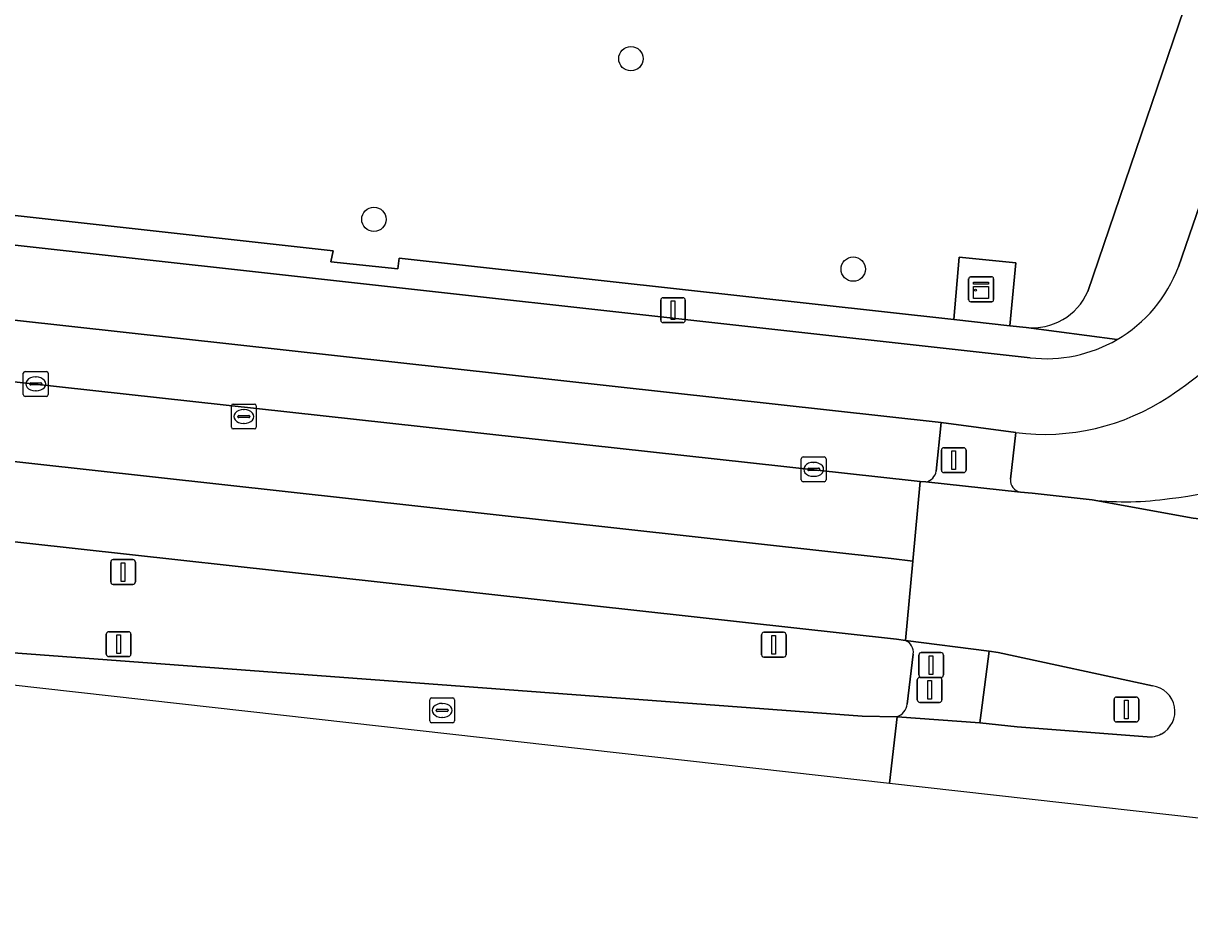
# Model space of a CAD drawing. Extents: x 161928 to 163071, y 386474 to 387428.
# Drawn here: x 162116.71 to 162163.6, y 386494.95 to 386530.29 of the extents above; entities that cross this region are included whole.
import ezdxf

# ---------------------------------------------------------------- set-up
doc = ezdxf.new("R2010")
doc.units = 0
for name, color, linetype in [('IMGEO_Berm_groen', 7, 'Continuous'), ('IMGEO_Boom', 7, 'Continuous'), ('IMGEO_Fietspad_gesloten', 7, 'Continuous'), ('IMGEO_Groenvoorziening', 7, 'Continuous'), ('IMGEO_Haag', 7, 'Continuous'), ('IMGEO_Kast', 7, 'Continuous'), ('IMGEO_Kolk', 7, 'Continuous'), ('IMGEO_Lichtmast', 7, 'Continuous'), ('IMGEO_Rijbaan_lokaal_gesloten', 7, 'Continuous'), ('IMGEO_Rijbaan_regionaal_gesloten', 7, 'Continuous'), ('IMGEO_Rioolput', 7, 'Continuous'), ('IMGEO_Verkeerseiland_gesloten', 7, 'Continuous'), ('IMGEO_Verkeerseiland_groen', 7, 'Continuous'), ('IMGEO_Verkeersregelinstallatiepaal', 7, 'Continuous'), ('IMGEO_Voetpad_open', 7, 'Continuous')]:
    doc.layers.add(name, color=color, linetype=linetype)

msp = doc.modelspace()

# ---------------------------------------------------------------- linework, layer by layer
at = {"layer": 'IMGEO_Berm_groen'}
for points in [[(162026.125, 386525.754), (162043.077, 386524.026), (162061.491, 386521.92), (162152.526, 386511.907), (162152.758, 386511.886), (162152.99, 386511.864)], [(162153.411, 386512.296), (162153.604, 386514.246), (162079.076, 386522.483)]]:
    msp.add_lwpolyline(points, dxfattribs=at)
msp.add_arc((162152.9, 386512.373), 0.516, 280.0019, 351.4757, dxfattribs=at)
at = {"layer": 'IMGEO_Boom'}
for centre in [(162141.134, 386528.871), (162130.801, 386522.415), (162150.072, 386520.415)]:
    msp.add_circle(centre, 0.489, dxfattribs=at)
at = {"layer": 'IMGEO_Fietspad_gesloten'}
for points in [[(162168.377, 386535.788), (162167.828, 386534.128), (162167.621, 386533.525), (162163.146, 386520.51)], [(162157.185, 386516.852), (162036.913, 386530.188)], [(162042.302, 386526.416), (162079.076, 386522.483), (162153.604, 386514.246), (162156.604, 386513.845)]]:
    msp.add_lwpolyline(points, dxfattribs=at)
for centre, radius, start, end in [((162157.836, 386522.48), 5.664, 300.1211, 339.6434), ((162153.287, 386529.581), 17.148, 303.5206, 318.212), ((162157.835, 386522.472), 5.657, 263.4054, 300.1718), ((162157.739, 386522.861), 9.087, 262.8254, 303.5186)]:
    msp.add_arc(centre, radius, start, end, dxfattribs=at)
at = {"layer": 'IMGEO_Groenvoorziening'}
for points in [[(162164.443, 386534.007), (162153.568, 386535.351), (162115.926, 386539.556), (162114.756, 386526.354), (162114.44, 386522.784), (162129.162, 386521.154), (162129.076, 386520.706), (162131.758, 386520.425), (162131.815, 386520.86), (162154.118, 386518.391), (162154.326, 386520.896), (162156.611, 386520.667), (162156.37, 386518.142), (162157.027, 386518.069)], [(162159.5, 386519.513), (162164.443, 386534.007)], [(162152.17, 386505.493), (162151.812, 386505.543), (162096.191, 386511.675)], [(162082.125, 386507.544), (162083.065, 386507.476), (162150.437, 386502.454), (162151.834, 386502.425)], [(162152.244, 386502.93), (162152.488, 386504.945)]]:
    msp.add_lwpolyline(points, dxfattribs=at)
for centre, radius, start, end in [((162157.269, 386520.494), 2.437, 264.2945, 336.2673), ((162151.972, 386505.012), 0.52, 352.6248, 67.6277), ((162151.605, 386503.03), 0.646, 290.7219, 351.1331)]:
    msp.add_arc(centre, radius, start, end, dxfattribs=at)
at = {"layer": 'IMGEO_Haag'}
for points in [[(162152.17, 386505.493), (162151.812, 386505.543), (162096.191, 386511.675)], [(162082.125, 386507.544), (162083.065, 386507.476), (162150.437, 386502.454), (162151.834, 386502.425)], [(162152.244, 386502.93), (162152.488, 386504.945)]]:
    msp.add_lwpolyline(points, dxfattribs=at)
for centre, radius, start, end in [((162151.972, 386505.012), 0.52, 352.6248, 67.6277), ((162151.605, 386503.03), 0.646, 290.7219, 351.1331)]:
    msp.add_arc(centre, radius, start, end, dxfattribs=at)
at = {"layer": 'IMGEO_Kast'}
for p, q in [((162154.714, 386519.181), (162154.714, 386520.022)), ((162154.714, 386520.022), (162154.714, 386519.181)), ((162154.789, 386520.106), (162155.63, 386520.106)), ((162155.63, 386520.106), (162154.789, 386520.106)), ((162155.714, 386520.031), (162155.714, 386519.19)), ((162155.714, 386519.19), (162155.714, 386520.031)), ((162155.639, 386519.106), (162154.798, 386519.106)), ((162154.798, 386519.106), (162155.639, 386519.106))]:
    msp.add_line(p, q, dxfattribs=at)
for points in [[(162154.909, 386519.896), (162155.509, 386519.896), (162155.509, 386519.811), (162154.909, 386519.811), (162154.909, 386519.896)], [(162154.909, 386519.721), (162155.509, 386519.721), (162155.509, 386519.232), (162154.909, 386519.232), (162154.909, 386519.721)]]:
    msp.add_lwpolyline(points, dxfattribs=at)
msp.add_circle((162154.993, 386519.57), 0.0377, dxfattribs=at)
for centre, start, end in [((162154.792, 386520.028), 92.4484, 184.2845), ((162154.792, 386520.028), 92.4484, 184.2845), ((162155.636, 386520.028), 2.4484, 94.2845), ((162155.636, 386520.028), 2.4484, 94.2845), ((162154.792, 386519.184), 182.4484, 274.2845), ((162154.792, 386519.184), 182.4484, 274.2845), ((162155.636, 386519.184), 272.4484, 4.2845), ((162155.636, 386519.184), 272.4484, 4.2845)]:
    msp.add_arc(centre, 0.0779, start, end, dxfattribs=at)
at = {"layer": 'IMGEO_Kolk'}
for p, q in [((162116.781, 386516.302), (162117.633, 386516.302)), ((162116.706, 386515.376), (162116.706, 386516.228)), ((162116.965, 386515.796), (162116.965, 386515.808)), ((162117.008, 386515.845), (162117.406, 386515.845)), ((162117.194, 386516.082), (162117.219, 386516.082)), ((162117.449, 386515.808), (162117.449, 386515.796)), ((162117.707, 386516.228), (162117.707, 386515.376)), ((162117.403, 386515.759), (162117.005, 386515.759)), ((162117.217, 386515.522), (162117.192, 386515.522)), ((162117.633, 386515.302), (162116.781, 386515.302)), ((162147.982, 386511.941), (162147.982, 386512.793)), ((162148.057, 386512.867), (162148.909, 386512.867)), ((162148.47, 386512.647), (162148.495, 386512.647)), ((162148.983, 386512.793), (162148.983, 386511.941)), ((162148.241, 386512.361), (162148.241, 386512.373)), ((162148.679, 386512.324), (162148.281, 386512.324)), ((162148.284, 386512.41), (162148.682, 386512.41)), ((162148.493, 386512.087), (162148.468, 386512.087)), ((162148.725, 386512.373), (162148.725, 386512.361)), ((162148.909, 386511.867), (162148.057, 386511.867))]:
    msp.add_line(p, q, dxfattribs=at)
for points in [[(162116.781, 386516.302), (162117.633, 386516.302)], [(162116.706, 386515.376), (162116.706, 386516.228)], [(162117.707, 386516.228), (162117.707, 386515.376)], [(162117.633, 386515.302), (162116.781, 386515.302)], [(162147.982, 386511.941), (162147.982, 386512.793)], [(162148.057, 386512.867), (162148.909, 386512.867)], [(162148.983, 386512.793), (162148.983, 386511.941)], [(162148.909, 386511.867), (162148.057, 386511.867)]]:
    msp.add_lwpolyline(points, dxfattribs=at)
for centre, radius, start, end in [((162116.783, 386516.226), 0.0765, 91.552, 178.448), ((162116.783, 386516.226), 0.0765, 91.552, 178.448), ((162117.631, 386516.226), 0.0765, 1.552, 88.448), ((162117.631, 386516.226), 0.0765, 1.552, 88.448), ((162117.005, 386515.805), 0.0403, 85.8775, 175.7526), ((162117.002, 386515.795), 0.0366, 178.938, 274.7102), ((162117.406, 386515.802), 0.043, 264.8664, 352.4533), ((162117.41, 386515.807), 0.0386, 1.7309, 96.639), ((162116.783, 386515.378), 0.0765, 181.552, 268.448), ((162116.783, 386515.378), 0.0765, 181.552, 268.448), ((162117.631, 386515.378), 0.0765, 271.552, 358.448), ((162117.631, 386515.378), 0.0765, 271.552, 358.448), ((162148.059, 386512.791), 0.0765, 91.552, 178.448), ((162148.059, 386512.791), 0.0765, 91.552, 178.448), ((162148.907, 386512.791), 0.0765, 1.552, 88.448), ((162148.907, 386512.791), 0.0765, 1.552, 88.448), ((162148.281, 386512.37), 0.0403, 85.8775, 175.7526), ((162148.278, 386512.36), 0.0366, 178.938, 274.7102), ((162148.682, 386512.367), 0.043, 264.8664, 352.4533), ((162148.686, 386512.372), 0.0386, 1.7309, 96.639), ((162148.059, 386511.943), 0.0765, 181.552, 268.448), ((162148.059, 386511.943), 0.0765, 181.552, 268.448), ((162148.907, 386511.943), 0.0765, 271.552, 358.448), ((162148.907, 386511.943), 0.0765, 271.552, 358.448)]:
    msp.add_arc(centre, radius, start, end, dxfattribs=at)
for centre, major_axis, ratio, start_param, end_param in [((162117.193, 386515.802), (-0.387, 0.002), 0.722429, 4.712389, 7.853982), ((162117.218, 386515.802), (-0.39, 0.002), 0.717154, 1.570796, 4.712389), ((162148.469, 386512.367), (-0.387, 0.002), 0.722429, 4.712389, 7.853982), ((162148.494, 386512.367), (-0.39, 0.002), 0.717154, 1.570796, 4.712389)]:
    msp.add_ellipse(centre, major_axis=major_axis, ratio=ratio, start_param=start_param, end_param=end_param, dxfattribs=at)
at = {"layer": 'IMGEO_Lichtmast'}
for p, q in [((162142.331, 386518.364), (162142.331, 386519.164)), ((162142.331, 386519.164), (162142.331, 386518.364)), ((162142.431, 386519.264), (162143.221, 386519.264)), ((162143.221, 386519.264), (162142.431, 386519.264)), ((162143.321, 386519.164), (162143.321, 386518.364)), ((162143.321, 386518.364), (162143.321, 386519.164)), ((162143.221, 386518.264), (162142.431, 386518.264)), ((162142.431, 386518.264), (162143.221, 386518.264)), ((162153.617, 386512.338), (162153.617, 386513.138)), ((162153.617, 386513.138), (162153.617, 386512.338)), ((162153.717, 386513.238), (162154.507, 386513.238)), ((162154.507, 386513.238), (162153.717, 386513.238)), ((162154.607, 386513.138), (162154.607, 386512.338)), ((162154.607, 386512.338), (162154.607, 386513.138)), ((162154.507, 386512.238), (162153.717, 386512.238)), ((162153.717, 386512.238), (162154.507, 386512.238)), ((162120.221, 386507.841), (162120.221, 386508.641)), ((162120.221, 386508.641), (162120.221, 386507.841)), ((162120.321, 386508.741), (162121.111, 386508.741)), ((162121.111, 386508.741), (162120.321, 386508.741)), ((162121.211, 386508.641), (162121.211, 386507.841)), ((162121.211, 386507.841), (162121.211, 386508.641)), ((162121.111, 386507.741), (162120.321, 386507.741)), ((162120.321, 386507.741), (162121.111, 386507.741)), ((162120.042, 386504.942), (162120.042, 386505.742)), ((162120.042, 386505.742), (162120.042, 386504.942)), ((162120.142, 386505.842), (162120.932, 386505.842)), ((162120.932, 386505.842), (162120.142, 386505.842)), ((162121.032, 386505.742), (162121.032, 386504.942)), ((162121.032, 386504.942), (162121.032, 386505.742)), ((162146.384, 386504.919), (162146.384, 386505.719)), ((162146.384, 386505.719), (162146.384, 386504.919)), ((162146.484, 386505.819), (162147.274, 386505.819)), ((162147.274, 386505.819), (162146.484, 386505.819)), ((162147.374, 386505.719), (162147.374, 386504.919)), ((162147.374, 386504.919), (162147.374, 386505.719)), ((162120.932, 386504.842), (162120.142, 386504.842)), ((162120.142, 386504.842), (162120.932, 386504.842)), ((162147.274, 386504.819), (162146.484, 386504.819)), ((162146.484, 386504.819), (162147.274, 386504.819)), ((162152.65, 386503.103), (162152.65, 386503.903)), ((162152.65, 386503.903), (162152.65, 386503.103)), ((162152.75, 386504.003), (162153.54, 386504.003)), ((162153.54, 386504.003), (162152.75, 386504.003)), ((162153.64, 386503.903), (162153.64, 386503.103)), ((162153.64, 386503.103), (162153.64, 386503.903)), ((162153.54, 386503.003), (162152.75, 386503.003)), ((162152.75, 386503.003), (162153.54, 386503.003))]:
    msp.add_line(p, q, dxfattribs=at)
for points in [[(162142.751, 386519.139), (162142.901, 386519.139), (162142.901, 386518.389), (162142.751, 386518.389), (162142.751, 386519.139)], [(162154.037, 386513.113), (162154.187, 386513.113), (162154.187, 386512.363), (162154.037, 386512.363), (162154.037, 386513.113)], [(162120.641, 386508.616), (162120.791, 386508.616), (162120.791, 386507.866), (162120.641, 386507.866), (162120.641, 386508.616)], [(162120.462, 386505.717), (162120.612, 386505.717), (162120.612, 386504.967), (162120.462, 386504.967), (162120.462, 386505.717)], [(162146.804, 386505.694), (162146.954, 386505.694), (162146.954, 386504.944), (162146.804, 386504.944), (162146.804, 386505.694)], [(162153.07, 386503.878), (162153.22, 386503.878), (162153.22, 386503.128), (162153.07, 386503.128), (162153.07, 386503.878)]]:
    msp.add_lwpolyline(points, dxfattribs=at)
for centre, start, end in [((162142.431, 386519.164), 90, 180), ((162142.431, 386519.164), 90, 180), ((162143.221, 386519.164), 0, 90), ((162143.221, 386519.164), 360, 90), ((162142.431, 386518.364), 180, 270), ((162142.431, 386518.364), 180, 270), ((162143.221, 386518.364), 270, 0), ((162143.221, 386518.364), 270, 0), ((162153.717, 386513.138), 90, 180), ((162153.717, 386513.138), 90, 180), ((162154.507, 386513.138), 0, 90), ((162154.507, 386513.138), 360, 90), ((162153.717, 386512.338), 180, 270), ((162153.717, 386512.338), 180, 270), ((162154.507, 386512.338), 270, 0), ((162154.507, 386512.338), 270, 0), ((162120.321, 386508.641), 90, 180), ((162120.321, 386508.641), 90, 180), ((162121.111, 386508.641), 0, 90), ((162121.111, 386508.641), 360, 90), ((162120.321, 386507.841), 180, 270), ((162120.321, 386507.841), 180, 270), ((162121.111, 386507.841), 270, 0), ((162121.111, 386507.841), 270, 0), ((162120.142, 386505.742), 90, 180), ((162120.142, 386505.742), 90, 180), ((162120.932, 386505.742), 0, 90), ((162120.932, 386505.742), 360, 90), ((162146.484, 386505.719), 90, 180), ((162146.484, 386505.719), 90, 180), ((162147.274, 386505.719), 0, 90), ((162147.274, 386505.719), 360, 90), ((162120.142, 386504.942), 180, 270), ((162120.142, 386504.942), 180, 270), ((162120.932, 386504.942), 270, 0), ((162120.932, 386504.942), 270, 0), ((162146.484, 386504.919), 180, 270), ((162146.484, 386504.919), 180, 270), ((162147.274, 386504.919), 270, 0), ((162147.274, 386504.919), 270, 0), ((162152.75, 386503.903), 90, 180), ((162152.75, 386503.903), 90, 180), ((162153.54, 386503.903), 0, 90), ((162153.54, 386503.903), 360, 90), ((162152.75, 386503.103), 180, 270), ((162152.75, 386503.103), 180, 270), ((162153.54, 386503.103), 270, 0), ((162153.54, 386503.103), 270, 0)]:
    msp.add_arc(centre, 0.1, start, end, dxfattribs=at)
at = {"layer": 'IMGEO_Rijbaan_lokaal_gesloten'}
msp.add_lwpolyline([(162159.679, 386511.138), (162163.735, 386510.405), (162179.056, 386508.655), (162180.006, 386508.932)], dxfattribs=at)
for centre, radius, start, end in [((162161.739, 386522.118), 10.972, 275.512, 335.99), ((162161.009, 386523.361), 12.295, 263.7905, 278.3436)]:
    msp.add_arc(centre, radius, start, end, dxfattribs=at)
at = {"layer": 'IMGEO_Rijbaan_regionaal_gesloten'}
for points in [[(162003.654, 386527.133), (162001.736, 386527.214), (162001.589, 386523.919), (162004.776, 386523.778), (162014.602, 386523.252), (162022.494, 386522.741), (162038.754, 386521.132), (162083.623, 386516.285), (162119.238, 386512.367), (162151.596, 386508.791), (162152.463, 386508.68), (162152.758, 386511.886), (162152.526, 386511.907), (162061.491, 386521.92)], [(162096.191, 386511.675), (162151.812, 386505.543), (162152.17, 386505.493), (162152.463, 386508.68), (162151.596, 386508.791), (162119.238, 386512.367), (162083.623, 386516.285), (162038.754, 386521.132), (162022.494, 386522.741), (162014.602, 386523.252), (162004.776, 386523.778), (162001.589, 386523.919)], [(162180.006, 386508.932), (162179.056, 386508.655), (162163.735, 386510.405), (162159.679, 386511.138), (162157.268, 386511.405), (162156.794, 386511.445), (162152.99, 386511.864), (162152.758, 386511.886), (162152.463, 386508.68), (162152.17, 386505.493), (162155.534, 386505.054), (162155.903, 386505.006), (162162.102, 386503.663)], [(162151.528, 386499.759), (162151.834, 386502.425), (162150.437, 386502.454), (162083.065, 386507.476), (162082.125, 386507.544), (162151.528, 386499.759)], [(162161.892, 386501.618), (162156.659, 386502.018), (162155.544, 386502.139), (162155.166, 386502.18), (162151.834, 386502.425), (162151.528, 386499.759), (162178.298, 386496.757), (162195.261, 386494.952)]]:
    msp.add_lwpolyline(points, dxfattribs=at)
for centre, radius, start, end in [((162161.978, 386502.642), 1.029, 297.6789, 83.0873), ((162161.976, 386502.661), 1.046, 265.3757, 297.2833)]:
    msp.add_arc(centre, radius, start, end, dxfattribs=at)
at = {"layer": 'IMGEO_Rioolput'}
for p, q in [((162125.071, 386514.064), (162125.071, 386514.916)), ((162125.146, 386514.99), (162125.998, 386514.99)), ((162126.072, 386514.916), (162126.072, 386514.064)), ((162125.33, 386514.484), (162125.33, 386514.496)), ((162125.768, 386514.447), (162125.37, 386514.447)), ((162125.373, 386514.533), (162125.771, 386514.533)), ((162125.559, 386514.77), (162125.584, 386514.77)), ((162125.814, 386514.496), (162125.814, 386514.484)), ((162125.998, 386513.99), (162125.146, 386513.99)), ((162125.582, 386514.21), (162125.557, 386514.21)), ((162133.121, 386503.18), (162133.973, 386503.18)), ((162133.046, 386502.254), (162133.046, 386503.106)), ((162133.305, 386502.674), (162133.305, 386502.686)), ((162133.348, 386502.723), (162133.746, 386502.723)), ((162133.534, 386502.96), (162133.559, 386502.96)), ((162133.789, 386502.686), (162133.789, 386502.674)), ((162134.047, 386503.106), (162134.047, 386502.254)), ((162133.743, 386502.637), (162133.345, 386502.637)), ((162133.557, 386502.4), (162133.532, 386502.4)), ((162133.973, 386502.18), (162133.121, 386502.18))]:
    msp.add_line(p, q, dxfattribs=at)
for points in [[(162125.071, 386514.064), (162125.071, 386514.916)], [(162125.146, 386514.99), (162125.998, 386514.99)], [(162126.072, 386514.916), (162126.072, 386514.064)], [(162125.998, 386513.99), (162125.146, 386513.99)], [(162133.121, 386503.18), (162133.973, 386503.18)], [(162133.046, 386502.254), (162133.046, 386503.106)], [(162134.047, 386503.106), (162134.047, 386502.254)], [(162133.973, 386502.18), (162133.121, 386502.18)]]:
    msp.add_lwpolyline(points, dxfattribs=at)
for centre, radius, start, end in [((162125.148, 386514.914), 0.0765, 91.552, 178.448), ((162125.148, 386514.914), 0.0765, 91.552, 178.448), ((162125.996, 386514.914), 0.0765, 1.552, 88.448), ((162125.996, 386514.914), 0.0765, 1.552, 88.448), ((162125.37, 386514.493), 0.0403, 85.8775, 175.7526), ((162125.367, 386514.483), 0.0366, 178.938, 274.7102), ((162125.771, 386514.49), 0.043, 264.8664, 352.4533), ((162125.775, 386514.495), 0.0386, 1.7309, 96.639), ((162125.148, 386514.066), 0.0765, 181.552, 268.448), ((162125.148, 386514.066), 0.0765, 181.552, 268.448), ((162125.996, 386514.066), 0.0765, 271.552, 358.448), ((162125.996, 386514.066), 0.0765, 271.552, 358.448), ((162133.123, 386503.104), 0.0765, 91.552, 178.448), ((162133.123, 386503.104), 0.0765, 91.552, 178.448), ((162133.971, 386503.104), 0.0765, 1.552, 88.448), ((162133.971, 386503.104), 0.0765, 1.552, 88.448), ((162133.345, 386502.683), 0.0403, 85.8775, 175.7526), ((162133.342, 386502.673), 0.0366, 178.938, 274.7102), ((162133.746, 386502.68), 0.043, 264.8664, 352.4533), ((162133.75, 386502.685), 0.0386, 1.7309, 96.639), ((162133.123, 386502.256), 0.0765, 181.552, 268.448), ((162133.123, 386502.256), 0.0765, 181.552, 268.448), ((162133.971, 386502.256), 0.0765, 271.552, 358.448), ((162133.971, 386502.256), 0.0765, 271.552, 358.448)]:
    msp.add_arc(centre, radius, start, end, dxfattribs=at)
for centre, major_axis, ratio, start_param, end_param in [((162125.558, 386514.49), (-0.387, 0.002), 0.722429, 4.712389, 7.853982), ((162125.583, 386514.49), (-0.39, 0.002), 0.717154, 1.570796, 4.712389), ((162133.533, 386502.68), (-0.387, 0.002), 0.722429, 4.712389, 7.853982), ((162133.558, 386502.68), (-0.39, 0.002), 0.717154, 1.570796, 4.712389)]:
    msp.add_ellipse(centre, major_axis=major_axis, ratio=ratio, start_param=start_param, end_param=end_param, dxfattribs=at)
at = {"layer": 'IMGEO_Verkeerseiland_gesloten'}
msp.add_lwpolyline([(162162.102, 386503.663), (162155.903, 386505.006), (162155.534, 386505.054), (162155.217, 386502.581), (162155.166, 386502.18), (162155.544, 386502.139), (162156.659, 386502.018), (162161.892, 386501.618)], dxfattribs=at)
for centre, radius, start, end in [((162161.978, 386502.642), 1.029, 297.6789, 83.0873), ((162161.976, 386502.661), 1.046, 265.3757, 297.2833)]:
    msp.add_arc(centre, radius, start, end, dxfattribs=at)
at = {"layer": 'IMGEO_Verkeerseiland_groen'}
for points in [[(162156.604, 386513.845), (162156.396, 386511.971)], [(162156.794, 386511.445), (162157.268, 386511.405), (162159.679, 386511.138)]]:
    msp.add_lwpolyline(points, dxfattribs=at)
for centre, radius, start, end in [((162153.287, 386529.581), 17.148, 303.5206, 318.212), ((162161.739, 386522.118), 10.972, 275.512, 335.99), ((162157.739, 386522.861), 9.087, 262.8254, 303.5186), ((162156.89, 386511.931), 0.496, 175.4154, 258.8108), ((162161.009, 386523.361), 12.295, 263.7905, 278.3436)]:
    msp.add_arc(centre, radius, start, end, dxfattribs=at)
at = {"layer": 'IMGEO_Verkeersregelinstallatiepaal'}
for p, q in [((162152.81, 386505.004), (162153.6, 386505.004)), ((162153.6, 386505.004), (162152.81, 386505.004)), ((162152.71, 386504.104), (162152.71, 386504.904)), ((162152.71, 386504.904), (162152.71, 386504.104)), ((162153.7, 386504.904), (162153.7, 386504.104)), ((162153.7, 386504.104), (162153.7, 386504.904)), ((162153.6, 386504.004), (162152.81, 386504.004)), ((162152.81, 386504.004), (162153.6, 386504.004)), ((162160.661, 386503.215), (162161.451, 386503.215)), ((162161.451, 386503.215), (162160.661, 386503.215)), ((162160.561, 386502.315), (162160.561, 386503.115)), ((162160.561, 386503.115), (162160.561, 386502.315)), ((162161.551, 386503.115), (162161.551, 386502.315)), ((162161.551, 386502.315), (162161.551, 386503.115)), ((162161.451, 386502.215), (162160.661, 386502.215)), ((162160.661, 386502.215), (162161.451, 386502.215))]:
    msp.add_line(p, q, dxfattribs=at)
for points in [[(162153.13, 386504.879), (162153.28, 386504.879), (162153.28, 386504.129), (162153.13, 386504.129), (162153.13, 386504.879)], [(162160.981, 386503.09), (162161.131, 386503.09), (162161.131, 386502.34), (162160.981, 386502.34), (162160.981, 386503.09)]]:
    msp.add_lwpolyline(points, dxfattribs=at)
for centre, start, end in [((162152.81, 386504.904), 90, 180), ((162152.81, 386504.904), 90, 180), ((162153.6, 386504.904), 0, 90), ((162153.6, 386504.904), 360, 90), ((162152.81, 386504.104), 180, 270), ((162152.81, 386504.104), 180, 270), ((162153.6, 386504.104), 270, 0), ((162153.6, 386504.104), 270, 0), ((162160.661, 386503.115), 90, 180), ((162160.661, 386503.115), 90, 180), ((162161.451, 386503.115), 0, 90), ((162161.451, 386503.115), 360, 90), ((162160.661, 386502.315), 180, 270), ((162160.661, 386502.315), 180, 270), ((162161.451, 386502.315), 270, 0), ((162161.451, 386502.315), 270, 0)]:
    msp.add_arc(centre, 0.1, start, end, dxfattribs=at)
at = {"layer": 'IMGEO_Voetpad_open'}
for points in [[(162167.621, 386533.525), (162164.443, 386534.007), (162159.5, 386519.513)], [(162163.146, 386520.51), (162167.621, 386533.525)], [(162031.667, 386530.711), (162036.913, 386530.188), (162157.185, 386516.852)], [(162160.678, 386517.581), (162157.027, 386518.069), (162156.37, 386518.142), (162154.118, 386518.391), (162131.815, 386520.86), (162131.758, 386520.425), (162129.076, 386520.706), (162129.162, 386521.154), (162114.44, 386522.784), (162046.68, 386530.287)], [(162157.027, 386518.069), (162160.678, 386517.581)], [(162156.396, 386511.971), (162156.604, 386513.845), (162153.604, 386514.246), (162153.411, 386512.296)], [(162152.99, 386511.864), (162156.794, 386511.445)], [(162151.834, 386502.425), (162155.166, 386502.18), (162155.217, 386502.581), (162155.534, 386505.054), (162152.17, 386505.493)], [(162152.488, 386504.945), (162152.244, 386502.93)]]:
    msp.add_lwpolyline(points, dxfattribs=at)
msp.add_lwpolyline([(162156.37, 386518.142), (162156.611, 386520.667), (162154.326, 386520.896), (162154.118, 386518.391)], close=True, dxfattribs=at)
for centre, radius, start, end in [((162157.836, 386522.48), 5.664, 300.1211, 339.6434), ((162157.269, 386520.494), 2.437, 264.2945, 336.2673), ((162157.835, 386522.472), 5.657, 263.4054, 300.1718), ((162152.9, 386512.373), 0.516, 280.0019, 351.4757), ((162156.89, 386511.931), 0.496, 175.4154, 258.8108), ((162151.972, 386505.012), 0.52, 352.6248, 67.6277), ((162151.605, 386503.03), 0.646, 290.7219, 351.1331)]:
    msp.add_arc(centre, radius, start, end, dxfattribs=at)

doc.saveas('drawing.dxf')
